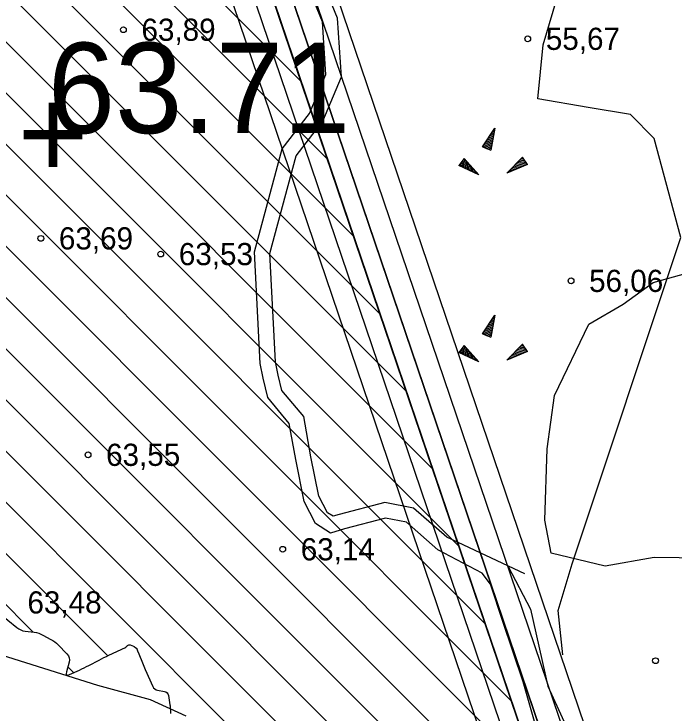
# Model space of a CAD drawing. Extents: x 532503 to 539665, y 6557663 to 6561526.
# Drawn here: x 534874.3 to 534947.4, y 6559612.8 to 6559690.1 of the extents above; entities that cross this region are included whole.
import ezdxf

# ---------------------------------------------------------------- set-up
doc = ezdxf.new("R2010")
doc.units = 0
for name, color, linetype in [('Default', 7, 'Continuous'), ('illumineerimisjooned', 7, 'Continuous'), ('Kaevandatud ala', 7, 'Continuous'), ('kataster', 7, 'Continuous'), ('KORGUS-EH2000', 7, 'Continuous'), ('Lamami horisontaal_EH2000', 7, 'Continuous'), ('ME_aktiivne', 7, 'Continuous'), ('MOOTKORG', 7, 'Continuous'), ('MOOTKORGMUU-EH2000', 7, 'Continuous'), ('MOOTMPUNKT', 7, 'Continuous'), ('PIIR_me', 7, 'Continuous'), ('Plokid', 7, 'Continuous'), ('RELJEEF', 7, 'Continuous'), ('RELJEEF 1', 7, 'Continuous'), ('TM_aktiivne', 7, 'Continuous')]:
    doc.layers.add(name, color=color, linetype=linetype)

# ---------------------------------------------------------------- blocks, each defined once
blk = doc.blocks.new('POINT_DISPLAY')
at = {"layer": 'Default'}
blk.add_line((0, 0), (0, 0), dxfattribs=at)

msp = doc.modelspace()

# ---------------------------------------------------------------- linework, layer by layer
at = {"layer": 'illumineerimisjooned'}
for points in [[(534195.15, 6559981.187), (534198.982, 6559981.551), (535160.123, 6560071.768), (535418.528, 6559993.818), (535458.873, 6559929.252), (535494.628, 6559867.696), (535482.599, 6559826.001), (535251.738, 6559649.676), (535250.358, 6559648.526), (535180.445, 6559687.333), (534941.147, 6559814.594), (534876.935, 6559774.719), (534959.617, 6559531.323), (534733.77, 6559483.152), (534375.905, 6559461.866), (534195.514, 6559444.474)], [(535103.273, 6559501.74), (534971.344, 6559496.804), (534876.945, 6559774.719), (534941.147, 6559814.604), (535178.869, 6559688.171)], [(534960.711, 6559535.564), (534879.83, 6559773.686), (534941.24, 6559811.836), (535177.962, 6559685.935)]]:
    msp.add_lwpolyline(points, dxfattribs=at)
msp.add_lwpolyline([(534967.673, 6560049.69), (534974.155, 6559828.082), (535058.693, 6559883.051), (535223.499, 6560002.448), (535218.56, 6560049.918), (535415.933, 6559990.422), (535455.447, 6559927.188), (535490.312, 6559867.164), (535479.121, 6559828.379), (535249.574, 6559653.049), (535182.36, 6559690.845), (534940.993, 6559819.216), (534872.135, 6559776.441), (534954.369, 6559534.338), (534950.911, 6559533.67), (534733.22, 6559487.117), (534375.585, 6559465.864), (534199.951, 6559448.922), (533951.788, 6559660.129), (534200.214, 6559977.649), (534931.627, 6560046.309)], close=True, dxfattribs=at)
at = {"layer": 'Kaevandatud ala'}
for p, q in [((534948.504, 6559557.824), (534874.54, 6559775.58)), ((534841.524, 6559747.193), (534906.124, 6559682.593)), ((534837.222, 6559745.838), (534909.034, 6559674.027)), ((534815.659, 6559744.774), (534920.673, 6559639.76)), ((534827.089, 6559744.658), (534914.853, 6559656.894)), ((534832.452, 6559744.952), (534911.944, 6559665.46)), ((534821.764, 6559744.326), (534917.763, 6559648.327)), ((534812.737, 6559742.04), (534923.583, 6559631.194)), ((534809.572, 6559739.547), (534926.492, 6559622.627)), ((534806.244, 6559737.218), (534929.402, 6559614.06)), ((534803.84, 6559733.966), (534932.312, 6559605.494)), ((534801.542, 6559730.607), (534935.222, 6559596.927)), ((534798.86, 6559727.633), (534938.132, 6559588.361)), ((534797.387, 6559723.448), (534941.041, 6559579.794)), ((534828.758, 6559686.421), (534943.951, 6559571.227)), ((534825.394, 6559684.128), (534946.861, 6559562.661)), ((534819.971, 6559683.893), (534884.739, 6559619.125)), ((534815.518, 6559682.69), (534876.474, 6559621.734)), ((534880.305, 6559617.902), (534880.958, 6559617.25))]:
    msp.add_line(p, q, dxfattribs=at)
msp.add_lwpolyline([(534872.643, 6559623.857), (534874.679, 6559622.226), (534874.884, 6559622.082), (534875.104, 6559621.971), (534875.337, 6559621.891), (534875.583, 6559621.844), (534876.599, 6559621.718), (534876.847, 6559621.676), (534877.088, 6559621.612), (534877.321, 6559621.525), (534877.548, 6559621.415), (534878.439, 6559620.933), (534878.656, 6559620.805), (534878.862, 6559620.661), (534879.055, 6559620.503), (534879.238, 6559620.328), (534880.209, 6559619.328), (534880.367, 6559619.123), (534880.459, 6559618.9), (534880.485, 6559618.66), (534880.445, 6559618.404), (534880.15, 6559617.344), (534880.117, 6559617.127), (534880.165, 6559617.004), (534880.294, 6559616.976), (534880.504, 6559617.043), (534881.592, 6559617.538), (534881.856, 6559617.661), (534882.118, 6559617.787), (534882.378, 6559617.917), (534882.636, 6559618.05), (534883.755, 6559618.638), (534884.028, 6559618.779), (534884.303, 6559618.917), (534884.58, 6559619.051), (534884.859, 6559619.181), (534886.689, 6559620.021), (534886.701, 6559620.028), (534886.712, 6559620.036), (534886.722, 6559620.045), (534886.731, 6559620.055), (534886.765, 6559620.1), (534886.774, 6559620.111), (534886.783, 6559620.122), (534886.793, 6559620.132), (534886.803, 6559620.141), (534886.921, 6559620.249), (534886.935, 6559620.26), (534886.949, 6559620.27), (534886.965, 6559620.278), (534886.981, 6559620.285), (534887.062, 6559620.313), (534887.072, 6559620.316), (534887.083, 6559620.32), (534887.094, 6559620.323), (534887.105, 6559620.327), (534887.148, 6559620.34), (534887.159, 6559620.342), (534887.17, 6559620.343), (534887.18, 6559620.341), (534887.191, 6559620.338), (534887.58, 6559620.171), (534887.619, 6559620.153), (534887.657, 6559620.133), (534887.694, 6559620.111), (534887.73, 6559620.087), (534887.899, 6559619.966), (534887.919, 6559619.949), (534887.934, 6559619.93), (534887.945, 6559619.908), (534887.952, 6559619.884), (534887.972, 6559619.781), (534887.978, 6559619.755), (534887.985, 6559619.73), (534887.994, 6559619.706), (534888.003, 6559619.681), (534888.09, 6559619.481), (534888.108, 6559619.44), (534888.125, 6559619.399), (534888.143, 6559619.357), (534888.16, 6559619.316), (534888.573, 6559618.329), (534888.648, 6559618.151), (534888.724, 6559617.973), (534888.8, 6559617.796), (534888.877, 6559617.619), (534889.705, 6559615.728), (534889.795, 6559615.571), (534889.913, 6559615.45), (534890.059, 6559615.363), (534890.233, 6559615.312), (534890.982, 6559615.178), (534891.15, 6559615.126), (534891.28, 6559615.034), (534891.37, 6559614.904), (534891.422, 6559614.736), (534891.605, 6559613.683), (534891.623, 6559613.568), (534891.635, 6559613.452), (534891.643, 6559613.336), (534891.646, 6559613.219), (534891.646, 6559612.753)], dxfattribs=at)
at = {"layer": 'kataster'}
for points in [[(533947.7, 6559658.95), (533949.2, 6559955.8), (534198.28, 6559979.48), (535159.89, 6560069.73), (535417.31, 6559992.13), (535457.22, 6559928.24), (535504.86, 6559846.09), (535250.3, 6559650.84), (535181.52, 6559689.04), (534941.15, 6559817.08), (534874.65, 6559775.26), (534957.01, 6559532.73), (534735.22, 6559485.45), (534375.71, 6559463.85), (534199.28, 6559446.9), (534122.84, 6559439.44), (534110.45, 6559447.36), (534092.53, 6559453.94), (534085.13, 6559454.75)], [(534957.01, 6559532.73), (534874.65, 6559775.26), (534941.15, 6559817.08), (535181.52, 6559689.04), (535104.64, 6559499.79), (534969.93, 6559494.75)]]:
    msp.add_lwpolyline(points, close=True, dxfattribs=at)
at = {"layer": 'KORGUS-EH2000'}
for centre in [(534886.452, 6559688.329), (534931.176, 6559687.326), (534877.318, 6559665.267), (534890.584, 6559663.527), (534935.96, 6559660.566), (534882.537, 6559641.335), (534904.068, 6559630.892), (534945.312, 6559618.577)]:
    msp.add_circle(centre, 0.32, dxfattribs=at)
at = {"layer": 'Lamami horisontaal_EH2000'}
msp.add_lwpolyline([(534893.386, 6559612.443), (534889.467, 6559614.24), (534883.641, 6559615.837), (534871.653, 6559619.594), (534857.613, 6559623.548), (534853.839, 6559625.135), (534839.944, 6559628.71), (534826.048, 6559631.81), (534822.129, 6559633.211), (534816.124, 6559634.372), (534813.096, 6559635.26), (534805.206, 6559636.788), (534804.315, 6559637.047), (534790.42, 6559639.265), (534786.501, 6559640.175)], dxfattribs=at)
at = {"layer": 'ME_aktiivne'}
msp.add_lwpolyline([(534874.54, 6559775.58), (534941.07, 6559816.91), (535181.4, 6559689.09), (535131.71, 6559566.56), (534957, 6559532.81)], close=True, dxfattribs=at)
at = {"layer": 'PIIR_me'}
msp.add_lwpolyline([(534441.63, 6560002.32), (534688.17, 6560025.46), (534931.44, 6560048.3), (534969.61, 6560051.877), (534976.05, 6559831.7), (535057.56, 6559884.7), (535221.39, 6560003.39), (535216.26, 6560052.7), (535417.23, 6559992.12), (535457.16, 6559928.22), (535492.47, 6559867.43), (535480.86, 6559827.19), (535250.12, 6559650.95), (535250.12, 6559650.95), (535181.4, 6559689.09), (534941.07, 6559816.91), (534874.54, 6559775.58), (534957, 6559532.81), (534951.31, 6559531.71), (534733.49, 6559485.13), (534485.11, 6559470.37)], dxfattribs=at)
at = {"layer": 'Plokid'}
for points in [[(535473.831, 6559827.358), (535249.729, 6559656.195), (535183.501, 6559692.956), (534940.9, 6559821.974), (534869.24, 6559777.474), (534950.465, 6559538.369)], [(534961.532, 6559540.611), (534882.716, 6559772.654), (534941.333, 6559809.068), (535174.925, 6559684.832)]]:
    msp.add_lwpolyline(points, dxfattribs=at)
at = {"layer": 'RELJEEF'}
for p, q in [((534926.189, 6559675.384), (534927.533, 6559677.432)), ((534927.533, 6559677.432), (534927.085, 6559675.016)), ((534927.453, 6559677.304), (534927.517, 6559677.336)), ((534926.829, 6559676.344), (534927.373, 6559676.584)), ((534926.989, 6559676.584), (534927.405, 6559676.776)), ((534927.133, 6559676.824), (534927.453, 6559676.952)), ((534927.293, 6559677.064), (534927.485, 6559677.144)), ((534926.189, 6559675.384), (534927.229, 6559675.832)), ((534926.349, 6559675.624), (534927.261, 6559676.008)), ((534926.397, 6559675.304), (534927.197, 6559675.64)), ((534926.509, 6559675.864), (534927.309, 6559676.2)), ((534926.669, 6559676.104), (534927.069, 6559676.28)), ((534927.069, 6559676.28), (534927.341, 6559676.392)), ((534926.189, 6559675.384), (534927.085, 6559675.016)), ((534926.605, 6559675.208), (534927.165, 6559675.448)), ((534926.829, 6559675.128), (534927.133, 6559675.256)), ((534927.037, 6559675.048), (534927.085, 6559675.064)), ((534924.137, 6559674.101), (534923.545, 6559673.333)), ((534924.137, 6559674.101), (534925.753, 6559672.277)), ((534924.137, 6559674.101), (534924.281, 6559672.981)), ((534928.871, 6559672.485), (534930.599, 6559674.229)), ((534930.631, 6559674.181), (534930.567, 6559674.181)), ((534931.143, 6559673.429), (534930.599, 6559674.229)), ((534925.753, 6559672.277), (534923.545, 6559673.333)), ((534923.577, 6559673.381), (534923.593, 6559673.317)), ((534923.721, 6559673.557), (534923.769, 6559673.237)), ((534923.865, 6559673.749), (534923.945, 6559673.157)), ((534923.993, 6559673.925), (534924.105, 6559673.061)), ((534924.329, 6559673.893), (534924.457, 6559672.901)), ((534924.521, 6559673.669), (534924.633, 6559672.821)), ((534924.713, 6559673.461), (534924.761, 6559673.013)), ((534931.143, 6559673.429), (534928.871, 6559672.485)), ((534930.599, 6559673.205), (534929.751, 6559673.365)), ((534930.871, 6559673.317), (534929.895, 6559673.509)), ((534931.143, 6559673.429), (534930.023, 6559673.637)), ((534931.015, 6559673.605), (534930.167, 6559673.781)), ((534930.887, 6559673.797), (534930.295, 6559673.909)), ((534930.759, 6559673.989), (534930.439, 6559674.053)), ((534924.761, 6559673.013), (534924.809, 6559672.725)), ((534924.889, 6559673.237), (534924.985, 6559672.645)), ((534925.081, 6559673.029), (534925.145, 6559672.565)), ((534925.273, 6559672.805), (534925.321, 6559672.485)), ((534925.465, 6559672.597), (534925.497, 6559672.389)), ((534928.999, 6559672.533), (534928.951, 6559672.549)), ((534929.271, 6559672.645), (534929.079, 6559672.693)), ((534929.543, 6559672.757), (534929.207, 6559672.821)), ((534929.799, 6559672.869), (534929.351, 6559672.965)), ((534930.071, 6559672.981), (534929.479, 6559673.093)), ((534929.911, 6559673.173), (534929.623, 6559673.237)), ((534930.343, 6559673.093), (534929.911, 6559673.173)), ((534925.657, 6559672.373), (534925.673, 6559672.309)), ((534926.189, 6559654.716), (534927.533, 6559656.764)), ((534927.533, 6559656.764), (534927.085, 6559654.348)), ((534927.293, 6559656.396), (534927.485, 6559656.476)), ((534927.453, 6559656.636), (534927.517, 6559656.668)), ((534926.509, 6559655.196), (534927.309, 6559655.532)), ((534926.669, 6559655.436), (534927.069, 6559655.612)), ((534926.829, 6559655.676), (534927.373, 6559655.916)), ((534926.989, 6559655.916), (534927.405, 6559656.108)), ((534927.069, 6559655.612), (534927.341, 6559655.724)), ((534927.133, 6559656.156), (534927.453, 6559656.284)), ((534926.189, 6559654.716), (534927.229, 6559655.164)), ((534926.349, 6559654.956), (534927.261, 6559655.34)), ((534926.397, 6559654.636), (534927.197, 6559654.972)), ((534926.605, 6559654.54), (534927.165, 6559654.78)), ((534926.189, 6559654.716), (534927.085, 6559654.348)), ((534926.829, 6559654.46), (534927.133, 6559654.588)), ((534927.037, 6559654.38), (534927.085, 6559654.396)), ((534924.137, 6559653.433), (534923.545, 6559652.665)), ((534923.993, 6559653.257), (534924.105, 6559652.393)), ((534924.137, 6559653.433), (534925.753, 6559651.609)), ((534924.137, 6559653.433), (534924.281, 6559652.313)), ((534924.329, 6559653.225), (534924.457, 6559652.233)), ((534928.871, 6559651.817), (534930.599, 6559653.561)), ((534930.887, 6559653.129), (534930.295, 6559653.241)), ((534930.759, 6559653.321), (534930.439, 6559653.385)), ((534930.631, 6559653.513), (534930.567, 6559653.513)), ((534931.143, 6559652.761), (534930.599, 6559653.561)), ((534925.753, 6559651.609), (534923.545, 6559652.665)), ((534923.577, 6559652.713), (534923.593, 6559652.649)), ((534923.721, 6559652.889), (534923.769, 6559652.569)), ((534923.865, 6559653.081), (534923.945, 6559652.489)), ((534924.521, 6559653.001), (534924.633, 6559652.153)), ((534924.713, 6559652.793), (534924.761, 6559652.345)), ((534924.889, 6559652.569), (534924.985, 6559651.977)), ((534931.143, 6559652.761), (534928.871, 6559651.817)), ((534929.911, 6559652.505), (534929.623, 6559652.569)), ((534930.599, 6559652.537), (534929.751, 6559652.697)), ((534930.871, 6559652.649), (534929.895, 6559652.841)), ((534930.343, 6559652.425), (534929.911, 6559652.505)), ((534931.143, 6559652.761), (534930.023, 6559652.969)), ((534931.015, 6559652.937), (534930.167, 6559653.113)), ((534924.761, 6559652.345), (534924.809, 6559652.057)), ((534925.081, 6559652.361), (534925.145, 6559651.897)), ((534925.273, 6559652.137), (534925.321, 6559651.817)), ((534925.465, 6559651.929), (534925.497, 6559651.721)), ((534925.657, 6559651.705), (534925.673, 6559651.641)), ((534928.999, 6559651.865), (534928.951, 6559651.881)), ((534929.271, 6559651.977), (534929.079, 6559652.025)), ((534929.543, 6559652.089), (534929.207, 6559652.153)), ((534929.799, 6559652.201), (534929.351, 6559652.297)), ((534930.071, 6559652.313), (534929.479, 6559652.425))]:
    msp.add_line(p, q, dxfattribs=at)
for points in [[(534935.057, 6559619.238), (534934.558, 6559624.118), (534936.105, 6559629.287), (534948.1, 6559665.369), (534945.174, 6559676.289), (534942.529, 6559678.948), (534937.86, 6559679.723), (534932.296, 6559680.704), (534932.876, 6559686.664), (534934.705, 6559692.765), (534934.158, 6559698.207), (534932.438, 6559702.379), (534933.479, 6559707.803), (534925.389, 6559707.773), (534923.826, 6559711.824), (534928.008, 6559717.026), (534926.874, 6559725.946), (534929.72, 6559733.499), (534929.509, 6559740.024), (534945.69, 6559737.942), (534953.976, 6559736.717)], [(534926.142, 6559628.248), (534921.247, 6559630.828), (534917.759, 6559633.878), (534915.426, 6559634.335), (534910.918, 6559633.14), (534909.362, 6559632.679), (534907.71, 6559633.757), (534906.449, 6559636.176), (534905.506, 6559640.819), (534904.804, 6559644.813), (534902.412, 6559647.666), (534901.923, 6559649.814), (534901.589, 6559651.422), (534900.944, 6559663.759), (534904.024, 6559675.169), (534907.035, 6559679.079), (534908.859, 6559683.397), (534908.464, 6559689.214), (534905.444, 6559696.617)], [(534930.859, 6559628.192), (534922.215, 6559632.236), (534918.533, 6559635.455), (534915.363, 6559636.077), (534910.322, 6559634.74), (534909.641, 6559634.548), (534909.009, 6559634.935), (534908.064, 6559636.748), (534907.179, 6559641.105), (534906.397, 6559645.562), (534903.977, 6559648.442), (534903.588, 6559650.142), (534903.282, 6559651.632), (534902.652, 6559663.577), (534905.574, 6559674.401), (534908.513, 6559678.218), (534910.584, 6559683.119), (534910.144, 6559689.609), (534907.042, 6559697.192)], [(534958.909, 6559629.792), (534945.143, 6559629.969), (534939.723, 6559629.038), (534933.78, 6559630.447), (534933.062, 6559634.117), (534933.338, 6559641.987), (534934.118, 6559647.881), (534937.915, 6559655.795), (534941.727, 6559657.978), (534945.047, 6559660.403), (534950.195, 6559661.821)], [(534958.909, 6559629.792), (534945.143, 6559629.969), (534939.723, 6559629.038), (534933.78, 6559630.447), (534933.062, 6559634.117), (534933.338, 6559641.987), (534934.118, 6559647.881), (534937.915, 6559655.795), (534941.727, 6559657.978), (534945.047, 6559660.403), (534950.195, 6559661.821)], [(534946.339, 6559559.05), (534945.313, 6559559.814), (534944.764, 6559560.554), (534944.042, 6559561.252), (534944.159, 6559563.672), (534944.605, 6559566.516), (534944.226, 6559569.046), (534943.63, 6559571.004), (534943.072, 6559572.434), (534941.064, 6559577.541), (534939.371, 6559581.996), (534938.523, 6559587.327), (534937.519, 6559591.962), (534937.217, 6559595.789), (534935.369, 6559600.92), (534932.745, 6559609.024), (534930.676, 6559616.235), (534928.411, 6559622.903), (534927.053, 6559627.038), (534926.142, 6559628.248)]]:
    msp.add_lwpolyline(points, dxfattribs=at)
at = {"layer": 'RELJEEF 1'}
msp.add_lwpolyline([(534929.004, 6559628.98), (534931.479, 6559624.257), (534933.4, 6559615.767), (534937.175, 6559607.531), (534939.962, 6559601.449)], dxfattribs=at)
at = {"layer": 'TM_aktiivne'}
for points in [[(535159.92, 6560069.74), (535417.23, 6559992.12), (535457.16, 6559928.22), (535492.47, 6559867.43), (535480.86, 6559827.19), (535250.49, 6559651.24), (535250.13, 6559650.94), (535181.4, 6559689.09), (534941.07, 6559816.9), (534874.53, 6559775.58), (534957, 6559532.81), (534733.5, 6559485.14), (534375.75, 6559463.86), (534199.32, 6559446.85), (534124.95, 6559439.68), (533949.03, 6559659.85), (533949.15, 6559955.79), (534199.17, 6559979.56)], [(534874.54, 6559775.58), (534941.07, 6559816.91), (535181.4, 6559689.09), (535104.64, 6559499.79), (534969.93, 6559494.75)]]:
    msp.add_lwpolyline(points, close=True, dxfattribs=at)

# ---------------------------------------------------------------- block references
at = {"layer": 'MOOTKORGMUU-EH2000'}
msp.add_blockref('POINT_DISPLAY', (534878.095, 6559676.895), dxfattribs=at)
at = {"layer": 'RELJEEF', "xscale": 160, "yscale": 160}
for p in [(534926.189, 6559675.384), (534924.137, 6559674.101), (534931.143, 6559673.429), (534926.189, 6559654.716), (534924.137, 6559653.433), (534931.143, 6559652.761)]:
    msp.add_blockref('POINT_DISPLAY', p, dxfattribs=at)

# ---------------------------------------------------------------- texts
at = {"layer": 'KORGUS-EH2000'}
for s, p in [('63,89 ', (534888.452, 6559687.104)), ('55,67 ', (534933.176, 6559686.101)), ('63,69 ', (534879.318, 6559664.042)), ('63,53 ', (534892.584, 6559662.302)), ('56,06 ', (534937.96, 6559659.341)), ('63,55 ', (534884.537, 6559640.11)), ('63,14 ', (534906.068, 6559629.667)), ('63,48 ', (534875.838, 6559623.793))]:
    msp.add_text(s, height=2.45, dxfattribs=at).set_placement(p)
at = {"layer": 'MOOTKORG'}
msp.add_text('63.71', height=10, dxfattribs=at).set_placement((534878.095, 6559676.895))
at = {"layer": 'MOOTMPUNKT'}
msp.add_text('+', height=10, dxfattribs=at).set_placement((534874.762, 6559671.895))

doc.saveas('drawing.dxf')
